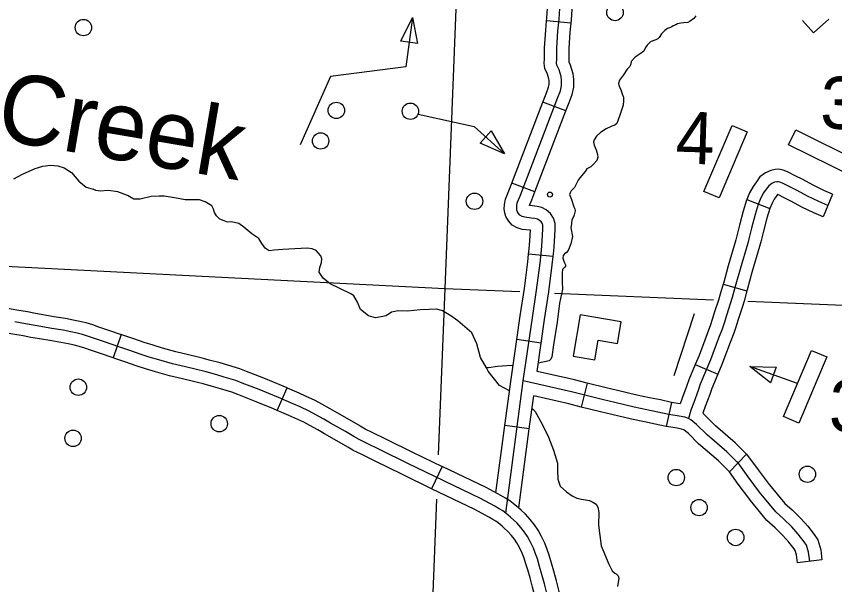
# Model space of a CAD drawing. Extents: x 653372 to 905732, y 627442 to 787275.
# Drawn here: x 666359 to 671338, y 762760 to 766220 of the extents above; entities that cross this region are included whole.
import ezdxf

# ---------------------------------------------------------------- set-up
doc = ezdxf.new("R2010")
doc.units = 0
for name, color, linetype in [('31', 7, 'Continuous'), ('32', 7, 'Continuous'), ('35', 7, 'Continuous'), ('5', 7, 'Continuous'), ('56', 7, 'Continuous'), ('57', 7, 'Continuous'), ('58', 7, 'Continuous')]:
    doc.layers.add(name, color=color, linetype=linetype)

msp = doc.modelspace()

# ---------------------------------------------------------------- linework, layer by layer
at = {"layer": '31'}
for p, q in [((666997.7, 764282), (666948.5, 764140.3)), ((667947, 763820.1), (668007.2, 763957.5)), ((668007.2, 763957.5), (668007.2, 763957.5)), ((668950.9, 763479), (668885.7, 763343.9)), ((670825.9, 763272.2), (670825.9, 763272.1)), ((671260.8, 762911.7), (671111.9, 762893.4))]:
    msp.add_line(p, q, dxfattribs=at)
for points in [[(665926, 764446), (665989.9, 764458.8), (666003.2, 764461.7), (666032.6, 764466.6), (666075.9, 764470.3), (666116.1, 764469.1), (666156.1, 764466.6), (666208.4, 764459.1), (666259.4, 764450.3), (666362, 764432.9), (666427.6, 764421.8), (666476.3, 764412.5)], [(666476.3, 764412.5), (666487.1, 764410.4), (666587.9, 764393.2), (666657.2, 764381.9), (666705.3, 764371.8), (666745.3, 764363.3), (666781.2, 764355), (666821.5, 764342.6), (666859.4, 764329.7), (666919.1, 764309.3), (666997.7, 764282)], [(666448.1, 764265.2), (666401.1, 764274.2), (666337, 764285), (666234, 764302.4), (666185, 764311), (666140.8, 764317.2), (666109.1, 764319.2), (666080.1, 764320.1), (666051.3, 764317.6), (666031.4, 764314.4), (666020.6, 764312), (665955.5, 764298.9)], [(668741, 763497.1), (668572.4, 763579.9), (668489.8, 763620.7), (668444.4, 763643), (668413, 763661.3), (668361.2, 763691.6), (668270.6, 763743.4), (668229.5, 763767.4), (668180.6, 763794), (668141.1, 763814.9), (668085.1, 763841.7), (668047.9, 763857.8), (667954, 763898.9), (667836.4, 763947.4), (667732.9, 763987), (667694.1, 764001.9), (667624.1, 764023.8), (667579.6, 764037.1), (667513.7, 764054.6), (667447.2, 764071.6), (667388.4, 764086.5), (667310, 764104.4), (667226.9, 764127.9), (667168.2, 764145.2), (667113.1, 764163.6), (667049.8, 764185.3), (666983.4, 764207.6), (666894.7, 764238.4), (666835.2, 764258.7), (666798.5, 764271.2), (666761.7, 764282.5), (666729, 764290.1), (666689.8, 764298.4), (666643.4, 764308.2), (666575.5, 764319.2), (666473.7, 764336.6), (666414.4, 764348), (666349.5, 764358.9)], [(666948.5, 764140.3), (666870.3, 764167.5), (666811, 764187.7), (666775.4, 764199.8), (666742.2, 764210), (666712.8, 764216.8), (666674.2, 764225), (666629.7, 764234.4), (666563.2, 764245.2), (666460.4, 764262.8), (666448.1, 764265.2)], [(667498.1, 764136), (667465.7, 764144.3), (667406, 764159.4), (667328.6, 764177.1), (667247.7, 764199.9), (667190.7, 764216.7), (667137.1, 764234.7), (667073.9, 764256.3), (667007.7, 764278.6), (666997.7, 764282)], [(667461, 763990.6), (667428.7, 763998.9), (667370.9, 764013.6), (667291.5, 764031.7), (667206.1, 764055.8), (667145.7, 764073.6), (667089.1, 764092.6), (667025.7, 764114.2), (666959.2, 764136.6), (666948.5, 764140.3)], [(668007.2, 763957.5), (667983.3, 763968), (667864.1, 764017.1), (667759.7, 764057), (667718.7, 764072.8), (667646, 764095.5), (667600, 764109.3), (667532.7, 764127.2), (667498.1, 764136)], [(667947, 763820.1), (667924.7, 763829.9), (667808.7, 763877.7), (667706, 763917), (667669.4, 763931), (667602.2, 763952), (667559.2, 763964.9), (667494.8, 763982), (667461, 763990.6)], [(668007.2, 763957.5), (668077.8, 763926.6), (668116.2, 763910), (668174.9, 763881.9), (668216.1, 763860), (668266.3, 763832.7), (668308.1, 763808.3), (668398.8, 763756.5), (668450.7, 763726.1), (668481.6, 763708.2)], [(668406.3, 763578.5), (668375.2, 763596.5), (668323.7, 763626.7), (668233.1, 763678.4), (668192.6, 763702), (668145.1, 763727.9), (668107.4, 763747.9), (668054, 763773.5), (668018, 763789), (667947, 763820.1)], [(668481.7, 763708.1), (668479.9, 763709.2), (668523, 763688), (668605.5, 763647.2), (668773.8, 763564.5), (668950.9, 763479)], [(668885.7, 763343.9), (668708.2, 763429.6), (668539.2, 763512.7), (668456.7, 763553.4), (668409, 763576.9), (668406.2, 763578.5)], [(670825.9, 763272.1), (670821.6, 763277.3), (670751.7, 763370.8), (670698.3, 763446.8), (670802.5, 763554.8)], [(670802.5, 763554.8), (670872.6, 763459.6), (670939.6, 763370.1), (670941.5, 763367.7)], [(669588.3, 762700.7), (669572.2, 762764), (669557.2, 762821.3), (669542.5, 762870.3), (669529.5, 762916.1), (669518.5, 762947.6), (669505.2, 762982.1), (669487.1, 763019.2), (669469.6, 763052), (669450.7, 763080.1), (669428.8, 763108.3), (669403.9, 763135.4), (669365.5, 763171.3), (669336.5, 763195.1), (669318.7, 763208.6), (669297, 763221.8), (669270.5, 763237), (669182.8, 763283.9), (668741, 763497.1)], [(669430.6, 763213), (669414.9, 763227.7), (669383, 763254), (669361, 763270.7), (669335.1, 763286.4), (669306.8, 763302.6), (669216.8, 763350.8), (668950.9, 763479)], [(671186.4, 762902.6), (671179.6, 762957.2), (671167.2, 763000), (671152.8, 763021.3), (671116.5, 763066.9), (671078, 763111), (671027.7, 763159.6), (670980.5, 763202.7), (670880.6, 763323.7), (670812.2, 763415.2), (670750.4, 763500.8)], [(669328.2, 763103.4), (669316, 763114.8), (669290, 763136.2), (669276.5, 763146.5), (669258.8, 763157.2), (669234.2, 763171.3), (669148.8, 763217), (668885.7, 763343.9)], [(670941.5, 763367.7), (671035, 763254.5), (671079.1, 763214.2), (671132.5, 763162.7), (671174.1, 763114.9), (671213.3, 763065.7), (671235.9, 763032.2), (671253.3, 762972.4), (671260.8, 762911.7)], [(671111.9, 762893.4), (671105.9, 762942), (671098.4, 762967.8), (671092.3, 762976.9), (671058.9, 763018.9), (671023.6, 763059.2), (670976.4, 763104.9), (670926, 763150.9), (670825.9, 763272.2)], [(669664.9, 762702.8), (669661.1, 762718.8), (669644.8, 762782.8), (669629.4, 762841.6), (669614.5, 762891.3), (669601.1, 762938.8), (669588.9, 762973.5), (669574, 763012.1), (669554, 763053.3), (669533.9, 763090.7), (669511.5, 763124.1), (669486.1, 763156.8), (669457.1, 763188.3), (669430.6, 763213)], [(669519.2, 762667.4), (669515.5, 762682.6), (669499.6, 762745.3), (669485, 762801), (669470.5, 762849.3), (669458, 762893.5), (669448.1, 762921.7), (669436.3, 762952.1), (669420.3, 762985.1), (669405.2, 763013.3), (669389.9, 763036.1), (669371.5, 763059.8), (669350.6, 763082.5), (669328.2, 763103.4)]]:
    msp.add_lwpolyline(points, dxfattribs=at)
at = {"layer": '32'}
for p, q in [((669734.9, 766178.3), (669585.6, 766193.1)), ((669703.2, 765644), (669563.2, 765697.8)), ((669513.9, 765151.1), (669373.9, 765204.9)), ((671325.8, 765137.9), (671268, 764999.5)), ((670804.6, 765104.5), (670943.9, 765049.1)), ((669625.4, 764756.7), (669476.2, 764772.2)), ((670659.5, 764588.7), (670804, 764548.4)), ((669552.8, 764230.7), (669404.3, 764252.3)), ((670489.1, 764099.3), (670627.5, 764041.2)), ((669833.1, 763986.6), (669796.8, 763841.1)), ((670345.9, 763868.8), (670313.1, 763722.5)), ((669480.4, 763708.6), (669331.7, 763728.4)), ((670802.5, 763554.8), (670698.3, 763446.8))]:
    msp.add_line(p, q, dxfattribs=at)
for points in [[(669585.6, 766193.1), (669587.2, 766209.4), (669591.4, 766269.5), (669592.1, 766319.7), (669597.2, 766362.3), (669604.1, 766405.3), (669614.9, 766450), (669632.5, 766511.8), (669649.4, 766594.3), (669655.1, 766630.1), (669658.4, 766662.3), (669661.7, 766711.6)], [(669734.9, 766178.3), (669736.7, 766196.7), (669741.4, 766263.4), (669741.9, 766309.7), (669745.8, 766341.3), (669751.3, 766375.9), (669760, 766411.9), (669778.3, 766476), (669797, 766567.4), (669803.9, 766610.8), (669807.8, 766649.6), (669811.4, 766701.3)], [(669425.7, 765130.8), (669652.6, 765721.3), (669669.2, 765766.5), (669676.8, 765796.8), (669676.5, 765813.7), (669676.2, 765831.5), (669673.5, 765854.4), (669661.2, 765894.6), (669647.6, 765923), (669646.3, 765935.7), (669647.8, 765956), (669648.2, 766025.4), (669654.7, 766129.6), (669662, 766203.1), (669666.4, 766266.4)], [(669563.2, 765697.8), (669582.3, 765747.6), (669597.4, 765788.7), (669601.7, 765805.4), (669601.5, 765812.3), (669601.3, 765826.5), (669599.8, 765838.9), (669591.1, 765867.3), (669574.3, 765902.4), (669571, 765934.5), (669572.8, 765958.9), (669573.2, 766028), (669579.9, 766135.7), (669585.6, 766193.1)], [(669703.2, 765644), (669722.8, 765694.9), (669740.9, 765744.3), (669752, 765788.1), (669751.5, 765815.1), (669751.1, 765836.6), (669747.2, 765870), (669731.2, 765921.9), (669721.9, 765941.4), (669722.7, 765953.1), (669723.1, 766022.9), (669729.4, 766123.6), (669734.9, 766178.3)], [(669373.9, 765204.9), (669563.2, 765697.8)], [(669513.9, 765151.1), (669703.2, 765644)], [(671325.8, 765137.9), (671272.8, 765160), (671206.6, 765191), (671145.2, 765225.7), (671098.8, 765248.7), (671050.9, 765273.4), (671024.2, 765283.2), (670998.7, 765288.3), (670976.1, 765286.6), (670949.7, 765281.2), (670917.3, 765266.9), (670883.9, 765241.9), (670861.7, 765213), (670841.5, 765184.7), (670820.9, 765145.5), (670804.6, 765104.5)], [(671296.9, 765068.7), (671242.5, 765091.4), (671172.2, 765124.3), (671110, 765159.4), (671064.9, 765181.8), (671020.7, 765204.6), (671003.8, 765210.8), (670994.2, 765212.7), (670986.5, 765212.1), (670972.6, 765209.3), (670955.4, 765201.7), (670937.1, 765188.1), (670921.9, 765168.3), (670905.5, 765145.3), (670889.1, 765114.2), (670873.4, 765074.5), (670853.8, 765012.9), (670831.8, 764929.6), (670816.1, 764864.9), (670809.3, 764839.6), (670762.7, 764680), (670733.2, 764573.9), (670714.6, 764507.2), (670703.3, 764468.6), (670679.3, 764397.8), (670665, 764350.9), (670653.4, 764315.9), (670631.8, 764259.9), (670582.5, 764127.9), (670520.6, 763980.3), (670508.5, 763942.1), (670480.8, 763869.6), (670464, 763822.7), (670449.5, 763770.9)], [(669476.2, 764772.2), (669479.4, 764802.5), (669483.2, 764855.7), (669486.5, 764916.9), (669482.5, 764917.4), (669436.7, 764922.3), (669406.6, 764932.7), (669375.8, 764948.5), (669353.2, 764974.2), (669337, 765001.6), (669331.7, 765024.3), (669328.2, 765046.5), (669329, 765075.1), (669335.1, 765105.6), (669355.9, 765158.1), (669373.9, 765204.9)], [(669336.5, 763195.1), (669443.4, 763999.8), (669499.3, 764384.7), (669524.9, 764551.9), (669545.8, 764716.3), (669554.1, 764795.8), (669558.1, 764850.9), (669562.1, 764926.5), (669562.2, 764947.8), (669559, 764959.7), (669552.8, 764969.4), (669541.2, 764978.6), (669529.6, 764984.8), (669514.4, 764988.8), (669491.4, 764991.9), (669453.1, 764996), (669436.1, 765001.8), (669422.8, 765008.7), (669414.2, 765018.4), (669407.4, 765029.9), (669405.3, 765038.8), (669403.4, 765051.3), (669403.8, 765066.7), (669407.3, 765084.3), (669425.7, 765130.8)], [(669625.4, 764756.7), (669628.8, 764789.2), (669633, 764846.2), (669637.1, 764924.4), (669637.2, 764957.6), (669628.4, 764990.4), (669609.2, 765020.3), (669582.8, 765041.4), (669557.3, 765055.1), (669528.9, 765062.6), (669500.4, 765066.4), (669481.7, 765068.4), (669495.6, 765103.5), (669513.9, 765151.1)], [(671268, 764999.5), (671212.1, 765022.8), (671137.8, 765057.6), (671074.9, 765093.1), (671031.1, 765114.9), (670991.6, 765135.2), (670990.3, 765134.2), (670982.2, 765123.6), (670969.4, 765105.8), (670957.4, 765082.8), (670943.9, 765049.1)], [(670804.6, 765104.5), (670802.7, 765099.8), (670781.7, 765033.8), (670759.1, 764948.1), (670743.4, 764883.5), (670737.1, 764859.9), (670690.6, 764700.5), (670661, 764594), (670659.5, 764588.7)], [(670944, 765049.3), (670925.8, 764991.9), (670904.5, 764911.2), (670888.8, 764846.2), (670881.5, 764819.3), (670834.9, 764659.5), (670805.5, 764553.8), (670804, 764548.4)], [(669404.3, 764252.3), (669425.2, 764395.7), (669450.6, 764562.3), (669471.3, 764724.9), (669476.2, 764772.2)], [(669552.8, 764230.7), (669573.5, 764373.6), (669599.2, 764541.5), (669620.3, 764707.6), (669625.4, 764756.7)], [(670659.5, 764588.7), (670642.5, 764527.8), (670631.8, 764491.2), (670607.9, 764420.8), (670593.5, 764373.6), (670582.7, 764341.2), (670561.7, 764286.4), (670512.8, 764155.6), (670489.1, 764099.3)], [(670804, 764548.4), (670786.7, 764486.6), (670774.9, 764446.1), (670750.7, 764374.8), (670736.4, 764328.1), (670724, 764290.7), (670702, 764233.3), (670652.2, 764100.3), (670627.5, 764041.2)], [(669331.7, 763728.4), (669369.1, 764010.1), (669404.3, 764252.3)], [(669527.6, 764057.6), (669552.8, 764230.7)], [(670489.1, 764099.3), (670450.1, 764006.2), (670437.6, 763966.9), (670410.4, 763895.7), (670398, 763860.9)], [(669833.1, 763986.6), (669754.9, 764006.2), (669527.6, 764057.6)], [(670627.5, 764041.2), (670591, 763954.4), (670579.3, 763917.4), (670551.1, 763843.6), (670536.7, 763803.4)], [(670750.4, 763500.8), (670743.8, 763507.1), (670682.1, 763568.3), (670561.8, 763672), (670498.3, 763735.6), (670464.1, 763763.4), (670449.5, 763770.9), (670427.1, 763778.5), (670392.8, 763785.8), (670329.8, 763795.6), (670262.3, 763810.7), (670195.7, 763824.2), (670118.8, 763840.6), (669999.9, 763868.8), (669930.7, 763885), (669737.5, 763933.2), (669443.4, 763999.8)], [(670345.9, 763868.8), (670277.9, 763884), (670211, 763897.6), (670135.3, 763913.8), (670017.1, 763941.8), (669948.3, 763957.9), (669833.1, 763986.6)], [(669480.4, 763708.6), (669506.9, 763908.5)], [(669796.8, 763841.1), (669720.2, 763860.2), (669506.9, 763908.5)], [(670398, 763860.9), (670343.8, 763869.3), (670345.9, 763868.8)], [(670313.1, 763722.5), (670246.6, 763737.3), (670180.4, 763750.8), (670102.3, 763767.5), (669982.7, 763795.8), (669913, 763812.1), (669796.8, 763841.1)], [(670802.5, 763554.8), (670796.3, 763560.8), (670733.1, 763623.4), (670612.9, 763726.9), (670536.7, 763803.4)], [(669277.2, 763318.4), (669331.7, 763728.4)], [(670698.3, 763446.8), (670691.4, 763453.5), (670631.2, 763513.2), (670510.7, 763617), (670448, 763679.9), (670422.9, 763700.2), (670420, 763701.7), (670407.1, 763706.1), (670379.3, 763712), (670315.9, 763721.8), (670313.1, 763722.5)], [(669416.3, 763226.4), (669480.4, 763708.6)]]:
    msp.add_lwpolyline(points, dxfattribs=at)
at = {"layer": '35'}
for points in [[(670492.6, 766223.6), (670481, 766206.2), (670459.4, 766189.9), (670444.8, 766182.7), (670420.1, 766179.2), (670401.5, 766178.1), (670381.9, 766174.4), (670371.5, 766168), (670356.4, 766161.4), (670347.7, 766154.9), (670340, 766152.6), (670320.3, 766145.5), (670305.6, 766134.1), (670285.5, 766113.5), (670270.4, 766091.1), (670261.7, 766082.1), (670249.7, 766075.7), (670231.7, 766070.3), (670218, 766063.9), (670204.9, 766052.5), (670197.9, 766044.2), (670187.3, 766030.1), (670176.5, 766008.4), (670154, 765992.2), (670123.8, 765970.2), (670101, 765944.6), (670098.9, 765930.3), (670091.6, 765914.4), (670075, 765897.2), (670052.8, 765863.1), (670029, 765830.8), (670023.3, 765810.6), (670027.8, 765792.7), (670036.6, 765774.7), (670042.1, 765761), (670048.3, 765742.2), (670053.8, 765727.6), (670053.2, 765705.6), (670050.7, 765678.6), (670032.9, 765624.1), (670020, 765588.9), (670013.5, 765567.9), (670000.4, 765556.5), (669981.6, 765550.2), (669948.1, 765534.3), (669913.6, 765513.3), (669889.3, 765490.4), (669875.9, 765468.7), (669870.4, 765454.5), (669874.1, 765435.8), (669887.6, 765406.6), (669896, 765378.4), (669898.1, 765363.1), (669891.6, 765342.1), (669873.2, 765321.5), (669854, 765304.3), (669830.8, 765290.6), (669820.9, 765274.7), (669787.1, 765236.2)], [(666344.3, 765229.8), (666396.8, 765258.7), (666472.8, 765294), (666521.2, 765306.6), (666565.9, 765313.4), (666611.5, 765309.7), (666651, 765298), (666694.7, 765269.7), (666738.8, 765216.8), (666783.3, 765179.2), (666827, 765167.3)], [(669787.1, 765236.2), (669777.6, 765221.3), (669755.4, 765178), (669734.3, 765158.2), (669728.7, 765145.7), (669724.6, 765135.1), (669736.8, 765104.8), (669751.2, 765059.4), (669756.6, 765048), (669759.4, 765035.6), (669754, 765012.1), (669748.4, 764999.7), (669738.2, 764980.9), (669736, 764959), (669733.6, 764931.1), (669743.5, 764879.8), (669732.5, 764834.6), (669715.9, 764793.9), (669703.7, 764779.2), (669694.9, 764773.2), (669686.5, 764763.1), (669684.5, 764747.6), (669688.2, 764736.1), (669690.5, 764729.5), (669694.9, 764718.8), (669700.3, 764706.6), (669701, 764699)], [(669359.8, 763939.8), (669298.4, 763972.3), (669229.5, 764059.2), (669220.4, 764079), (669183.7, 764142), (669161.3, 764225.9), (669130.1, 764293.3), (669045.8, 764365.7), (669003.5, 764397), (668952.8, 764426.8), (668918.2, 764436.1), (668871.6, 764435.8), (668816.7, 764432.5), (668739.4, 764425.7), (668682.1, 764427), (668641.9, 764419.3), (668609.4, 764397.1), (668578.2, 764391), (668544.2, 764384.1), (668501.3, 764395.4), (668453.5, 764434.8), (668434.1, 764478.9), (668412.5, 764517.1), (668398, 764528.5), (668323.4, 764563.8), (668267.7, 764590.4), (668225.5, 764624.9), (668201.7, 764662.2), (668205.8, 764690.4), (668215, 764720), (668217.4, 764743.3), (668211.3, 764761.7), (668184, 764794.2), (668159.4, 764804.9), (668127.9, 764809.1), (668092.9, 764806.9), (668053, 764804.7), (667981.3, 764800.2), (667928, 764795.2), (667898.3, 764791.1), (667872.2, 764808.5), (667853, 764835.7), (667834, 764866.2), (667791.6, 764895.8), (667743, 764937.1), (667712, 764958), (667669.1, 764969.3), (667644.1, 764966.7), (667622.7, 764974), (667596.4, 764984.8), (667577.1, 765005.3), (667564.4, 765025.7), (667558.4, 765045.8), (667549, 765066.1), (667508.2, 765090.6), (667473.6, 765101.6), (667444.2, 765102.3), (667386, 765102.4), (667321.5, 765114.3), (667258.8, 765124.3), (667228.7, 765125.4), (667178.7, 765121.9), (667111.7, 765105.6), (667073.5, 765106.8), (667035.9, 765129.5), (666976.7, 765151.3), (666918.3, 765159.5), (666872.1, 765156.1), (666841.7, 765158.4), (666827, 765167.3)], [(669701, 764699), (669695.8, 764691.7), (669689.5, 764686), (669681.8, 764677.6), (669680.3, 764657.1), (669681.2, 764602.8), (669681.9, 764559.5)], [(669681.9, 764559.5), (669664.3, 764473.1), (669649.8, 764357.7), (669628.1, 764219.8), (669617.5, 764146.6), (669610.5, 764132.5), (669600.4, 764121.8), (669534.9, 764108)], [(669381.2, 764093.5), (669343.6, 764091.5), (669287.6, 764087.4), (669232.7, 764080), (669220.4, 764079)], [(669496.9, 763832.9), (669515.2, 763813.5), (669558.8, 763737.2), (669596.3, 763657.5), (669627.8, 763578), (669652, 763498.8), (669651.9, 763456.5), (669653.9, 763401.6), (669668.3, 763360), (669705.9, 763323.9), (669740.2, 763299.9), (669768.9, 763286.9), (669797.6, 763280), (669822.9, 763276.8), (669845.8, 763272.5), (669867.2, 763261), (669886.1, 763249.6), (669897.7, 763232.3), (669902.8, 763199.5), (669900.4, 763122.2), (669917.2, 762996), (669964.6, 762883.4), (669983.5, 762844.5), (669999.9, 762829.5), (670008.3, 762825.6), (670020, 762813.1), (670024.4, 762798.5), (670016.8, 762748)]]:
    msp.add_lwpolyline(points, dxfattribs=at)
at = {"layer": '5'}
for points in [[(669064.9, 767090.4), (668966.3, 764563.5)], [(665411.8, 764742.5), (668966.3, 764563.5)], [(668966.3, 764563.5), (668926.7, 763550.9)], [(668966.3, 764563.5), (669423, 764544.2)], [(669634, 764535.2), (670600, 764494.4)], [(670809.8, 764485.5), (672505.8, 764413.8)], [(668916.1, 763280.3), (668784.2, 759910)]]:
    msp.add_lwpolyline(points, dxfattribs=at)
at = {"layer": '56'}
for p, q in [((668699, 766068.4), (668769.9, 766213.3)), ((668769.9, 766213.3), (668800.1, 766054.9)), ((668800.1, 766054.9), (668699, 766068.4)), ((669180.6, 765447.4), (669248.8, 765523.3)), ((669248.8, 765523.3), (669328.6, 765383.2)), ((669328.6, 765383.2), (669180.6, 765447.4)), ((670948.2, 763988.1), (670821.1, 764087.4)), ((670821.1, 764087.4), (670982.3, 764084.2)), ((670982.3, 764084.2), (670948.2, 763988.1))]:
    msp.add_line(p, q, dxfattribs=at)
for points in [[(668769.9, 766213.3), (668729.6, 765912.2), (668270.1, 765852.7), (668086.8, 765437.8)], [(668804.3, 765623.3), (669144.6, 765548.2), (669328.6, 765383.2)], [(670483.8, 764409), (670359.4, 764030.1)], [(671112.8, 763983.8), (670821.1, 764087.4)]]:
    msp.add_lwpolyline(points, dxfattribs=at)
for points in [[(670713.6, 765556.1), (670805.6, 765517.1), (670634.7, 765114.3), (670542.7, 765153.4)], [(671057.2, 765438.3), (671101.7, 765527.9), (671493.5, 765333.2), (671449, 765243.6)], [(671198.3, 764185.2), (671290.3, 764146.1), (671119.4, 763743.4), (671027.4, 763782.4)]]:
    msp.add_lwpolyline(points, close=True, dxfattribs=at)
for centre, radius in [((670001.8, 766243.1), 50), ((666767.2, 766151.4), 50), ((668306.1, 765646.9), 50), ((668756.7, 765642), 50), ((668210.3, 765461.1), 50), ((669146.7, 765093.9), 50), ((669605.9, 765134.4), 15), ((666736.1, 763961.8), 50), ((667593.5, 763739.6), 50), ((666704.3, 763650.6), 50), ((671172.3, 763431.8), 50), ((670374.3, 763411.7), 50), ((670513.2, 763228.7), 50), ((670735.8, 763046.9), 50)]:
    msp.add_circle(centre, radius, dxfattribs=at)
at = {"layer": '57'}
msp.add_lwpolyline([(671142.6, 766193.9), (671209.5, 766119.6), (671302.4, 766203.3)], dxfattribs=at)
at = {"layer": '58'}
msp.add_lwpolyline([(669789.4, 764402.1), (669747.3, 764151.6), (669879.5, 764129.4), (669899.4, 764248), (670017.7, 764228.1), (670039.9, 764360.1)], close=True, dxfattribs=at)

# ---------------------------------------------------------------- texts
at = {"layer": '35'}
msp.add_text('Creek', height=422.4, rotation=350.3389, dxfattribs=at).set_placement((666224.8, 765473.7))
at = {"layer": '56'}
for s, p in [('3', (671247.5, 765538.3)), ('4', (670367.5, 765324.6)), ('3', (671300.8, 763693.4))]:
    msp.add_text(s, height=316.8, rotation=358.28, dxfattribs=at).set_placement(p)

doc.saveas('drawing.dxf')
